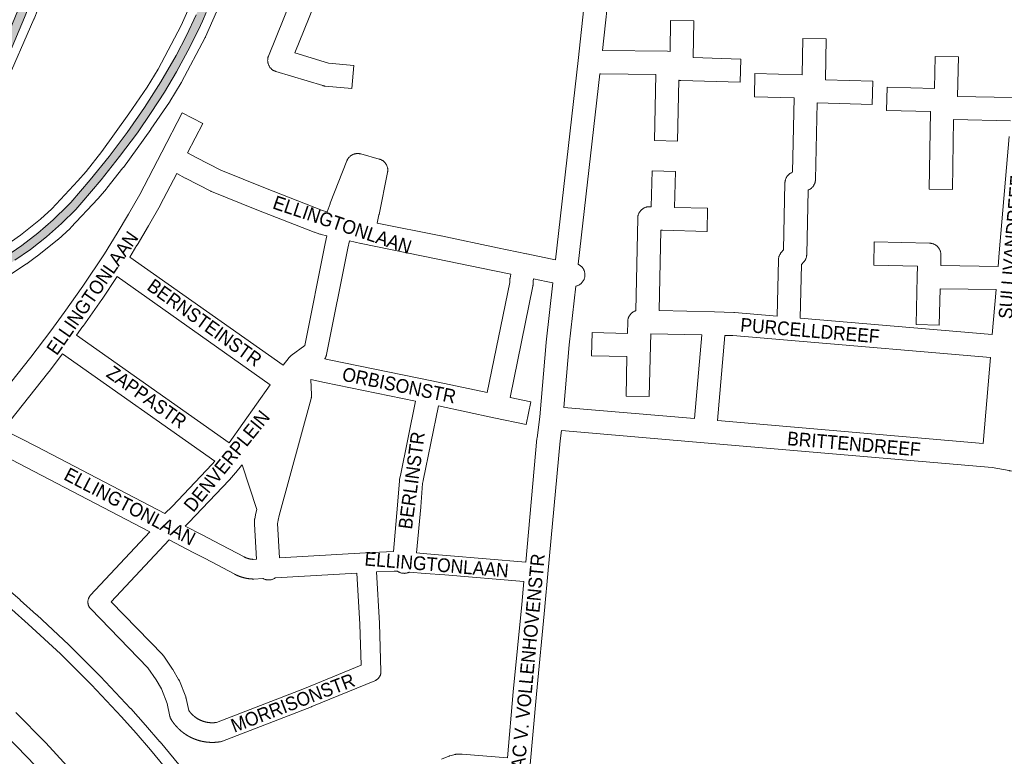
# Paper-space layout 'Layout1' of a CAD drawing. Header units: metres. Extents: x 123097 to 144122, y 392739 to 407589.
# Tile 387 of 510: x 134582 to 135134, y 398690 to 399103. Entities that reach past the tile are written whole.
import ezdxf
from ezdxf.enums import TextEntityAlignment as Align

# ---------------------------------------------------------------- set-up
doc = ezdxf.new("R2010")
doc.units = ezdxf.units.M
doc.header["$MEASUREMENT"] = 0
for name, color, linetype, lineweight in [('gs-anno-wegen algemeen tekst', 7, 'Continuous', 0), ('gs-knt-aanvullende hoofdweg', 7, 'Continuous', 0), ('gs-knt-fietspaden', 7, 'Continuous', 0), ('gs-knt-wegen algemeen', 7, 'Continuous', 0), ('ir-ARC-asfalt-hoofdwegen-te inspecteren', 5, 'Continuous', 0)]:
    doc.layers.add(name, color=color, linetype=linetype, lineweight=lineweight)
doc.styles.add('Style-Arial', font='arial.ttf')

psp = doc.layouts.get("Layout1")

# ---------------------------------------------------------------- hatches: boundary and pattern name
at = {"layer": 'ir-ARC-asfalt-hoofdwegen-te inspecteren', "linetype": 'Continuous', "lineweight": 13}
for points in [[(134494.904, 398911.218), (134498.591, 398918.351), (134502.093, 398925.577), (134506.545, 398935.521), (134510.648, 398945.615), (134514.396, 398955.845), (134516.506, 398961.921), (134517.444, 398964.561), (134518.336, 398966.979), (134519.232, 398969.326), (134520.154, 398971.663), (134521.361, 398974.614), (134522.61, 398977.548), (134529.055, 398991.298), (134536.203, 399004.696), (134539.505, 399010.679), (134541.55, 399014.329), (134550.464, 399030.883), (134558.97, 399047.65), (134567.063, 399064.62), (134576.147, 399084.452), (134584.581, 399104.57), (134589.773, 399117.565), (134593.005, 399126.007), (134596.298, 399134.088), (134598.657, 399139.868), (134604.536, 399154.036), (134605.004, 399154.935), (134605.666, 399155.656), (134606.604, 399155.935), (134583.303, 399158.069), (134586.16, 399156.849), (134588.693, 399155.051), (134590.095, 399153.629), (134591.289, 399152.028), (134591.517, 399151.625), (134592.971, 399148.619), (134593.713, 399145.364), (134593.705, 399142.026), (134592.948, 399138.774), (134591.778, 399135.989), (134591.397, 399135.081), (134582.953, 399113.389), (134575.918, 399096.145), (134568.478, 399079.071), (134560.638, 399062.178), (134552.556, 399045.596), (134544.127, 399029.188), (134535.355, 399012.96), (134531.959, 399006.855), (134525.471, 398994.748), (134519.597, 398982.331), (134514.352, 398969.636), (134510.833, 398960.081), (134506.075, 398947.778), (134500.931, 398936.12), (134495.182, 398924.749), (134488.844, 398913.695), (134488.436, 398913.961), (134485.36, 398908.85), (134483.58, 398905.91), (134483.1, 398905), (134482.331, 398903.884), (134487.17, 398900.557)], [(134494.904, 398911.218), (134487.17, 398900.557), (134492.01, 398897.23), (134492.85, 398898.357), (134494.28, 398900.717), (134496.69, 398904.04), (134504.432, 398913.354), (134512.737, 398922.169), (134521.573, 398930.453), (134530.906, 398938.172), (134538.043, 398943.342), (134545.373, 398948.235), (134545.926, 398948.588), (134555.159, 398954.163), (134556.769, 398955.073), (134559.626, 398956.655), (134570.293, 398962.677), (134579.27, 398968.385), (134587.974, 398974.502), (134596.899, 398981.459), (134605.389, 398988.941), (134613.413, 398996.92), (134616.832, 399000.771), (134627.585, 399013.486), (134637.962, 399026.51), (134647.952, 399039.833), (134655.639, 399051.189), (134663.098, 399062.695), (134669.84, 399074.096), (134676.176, 399085.727), (134682.098, 399097.575), (134684.359, 399102.393), (134686.551, 399107.241), (134689.464, 399114.094), (134692.045, 399121.079), (134694.288, 399128.18), (134696.347, 399135.453), (134697.172, 399137.687), (134698.453, 399139.694), (134700.131, 399141.384), (134702.13, 399142.678), (134704.446, 399143.54), (134706.896, 399143.87), (134711.321, 399143.953), (134693.933, 399146.034), (134689.952, 399130.96), (134689.699, 399130.001), (134685.598, 399117.911), (134680.874, 399106.05), (134675.54, 399094.45), (134669.61, 399083.144), (134661.037, 399068.431), (134651.913, 399054.053), (134642.25, 399040.032), (134632.035, 399026.661), (134621.453, 399013.579), (134610.512, 399000.795), (134608.979, 398999.115), (134600.774, 398991.13), (134592.12, 398983.635), (134583.045, 398976.653), (134573.582, 398970.21), (134563.761, 398964.325), (134555.717, 398959.896), (134548.553, 398955.822), (134541.519, 398951.525), (134534.245, 398946.755), (134527.132, 398941.748), (134519.276, 398935.584), (134511.8, 398928.966), (134504.728, 398921.917), (134499.634, 398916.543)]]:
    psp.add_hatch(color=5, dxfattribs=at).paths.add_polyline_path(points, flags=0)

# ---------------------------------------------------------------- linework, layer by layer
at = {"layer": 'gs-anno-wegen algemeen tekst', "color": 7, "linetype": 'Continuous', "flags": 128}
for points in [[(134781.966, 398793.61), (134783.719, 398764.934), (134783.727, 398764.757), (134784.502, 398737.919), (134784.503, 398737.653), (134784.491, 398737.386), (134784.467, 398737.121), (134784.429, 398736.857), (134784.379, 398736.595), (134784.317, 398736.336), (134784.242, 398736.08), (134784.154, 398735.828), (134784.055, 398735.581), (134783.943, 398735.339), (134783.821, 398735.102), (134783.686, 398734.872), (134783.541, 398734.648), (134783.385, 398734.432), (134783.219, 398734.223), (134783.043, 398734.023), (134782.858, 398733.832), (134782.663, 398733.65), (134782.46, 398733.477), (134782.249, 398733.314), (134782.03, 398733.162), (134781.804, 398733.02), (134781.572, 398732.89), (134781.333, 398732.771), (134781.089, 398732.664), (134745.691, 398718.111), (134745.583, 398718.068), (134695.636, 398698.756), (134695.383, 398698.665), (134695.125, 398698.586), (134694.864, 398698.521), (134694.6, 398698.468), (134694.475, 398698.446), (134694.35, 398698.425), (134694.226, 398698.405), (134694.101, 398698.385), (134693.976, 398698.366), (134693.851, 398698.347), (134693.725, 398698.329), (134693.603, 398698.312), (134693.478, 398698.295), (134693.352, 398698.279), (134693.227, 398698.263), (134693.101, 398698.248), (134692.975, 398698.233), (134692.85, 398698.219), (134692.724, 398698.206), (134692.601, 398698.194), (134692.475, 398698.181), (134692.349, 398698.17), (134692.223, 398698.159), (134692.097, 398698.148), (134691.971, 398698.138), (134691.845, 398698.129), (134691.719, 398698.12), (134691.595, 398698.113), (134691.469, 398698.105), (134691.342, 398698.098), (134691.216, 398698.092), (134691.09, 398698.086), (134690.963, 398698.081), (134690.837, 398698.076), (134690.711, 398698.072), (134690.587, 398698.069), (134690.46, 398698.066), (134690.334, 398698.064), (134690.208, 398698.062), (134690.081, 398698.061), (134689.955, 398698.061), (134689.828, 398698.061), (134689.702, 398698.062), (134689.578, 398698.063), (134689.451, 398698.065), (134689.325, 398698.067), (134689.199, 398698.07), (134689.072, 398698.074), (134688.946, 398698.078), (134688.819, 398698.083), (134688.693, 398698.088), (134688.569, 398698.094), (134688.443, 398698.101), (134688.317, 398698.108), (134688.19, 398698.116), (134688.064, 398698.124), (134687.938, 398698.133), (134687.812, 398698.143), (134687.686, 398698.153), (134687.563, 398698.163), (134687.437, 398698.174), (134687.311, 398698.186), (134687.185, 398698.199), (134687.059, 398698.212), (134686.933, 398698.225), (134686.808, 398698.24), (134686.682, 398698.254), (134686.559, 398698.269), (134686.434, 398698.285), (134686.308, 398698.302), (134686.183, 398698.319), (134686.058, 398698.337), (134685.933, 398698.355), (134685.808, 398698.374), (134685.683, 398698.393), (134685.56, 398698.413), (134685.436, 398698.434), (134685.311, 398698.455), (134685.186, 398698.476), (134685.062, 398698.499), (134684.937, 398698.522), (134684.813, 398698.545), (134684.689, 398698.569), (134684.568, 398698.593), (134684.444, 398698.619), (134684.32, 398698.645), (134684.196, 398698.671), (134684.073, 398698.698), (134683.949, 398698.725), (134683.826, 398698.754), (134683.703, 398698.782), (134683.582, 398698.811), (134683.459, 398698.841), (134683.337, 398698.871), (134683.214, 398698.902), (134683.091, 398698.934), (134682.969, 398698.966), (134682.847, 398698.998), (134682.725, 398699.032), (134682.606, 398699.065), (134682.484, 398699.099), (134682.362, 398699.134), (134682.241, 398699.17), (134682.12, 398699.206), (134681.999, 398699.242), (134681.878, 398699.279), (134681.757, 398699.317), (134681.639, 398699.355), (134681.519, 398699.394), (134681.399, 398699.433), (134681.279, 398699.473), (134681.159, 398699.514), (134681.039, 398699.555), (134680.92, 398699.596), (134680.801, 398699.639), (134680.684, 398699.68), (134680.565, 398699.724), (134680.447, 398699.768), (134680.328, 398699.812), (134680.21, 398699.857), (134680.092, 398699.903), (134679.974, 398699.949), (134679.857, 398699.995), (134679.742, 398700.042), (134679.625, 398700.089), (134679.508, 398700.137), (134679.391, 398700.186), (134679.275, 398700.236), (134679.159, 398700.286), (134679.042, 398700.336), (134678.927, 398700.387), (134678.814, 398700.437), (134678.698, 398700.489), (134678.583, 398700.542), (134678.469, 398700.595), (134678.354, 398700.649), (134678.24, 398700.703), (134678.126, 398700.758), (134678.012, 398700.813), (134677.901, 398700.867), (134677.788, 398700.924), (134677.675, 398700.98), (134677.562, 398701.038), (134677.45, 398701.096), (134677.337, 398701.154), (134677.225, 398701.213), (134677.114, 398701.272), (134677.005, 398701.331), (134676.894, 398701.392), (134676.783, 398701.453), (134676.672, 398701.514), (134676.562, 398701.576), (134676.452, 398701.639), (134676.342, 398701.702), (134676.233, 398701.765), (134676.126, 398701.828), (134676.018, 398701.892), (134675.909, 398701.957), (134675.801, 398702.023), (134675.693, 398702.089), (134675.586, 398702.156), (134675.478, 398702.223), (134675.372, 398702.29), (134675.267, 398702.357), (134675.161, 398702.425), (134675.055, 398702.494), (134674.949, 398702.564), (134674.844, 398702.634), (134674.739, 398702.705), (134674.634, 398702.776), (134674.53, 398702.847), (134674.428, 398702.917), (134674.325, 398702.99), (134674.221, 398703.063), (134674.118, 398703.136), (134674.016, 398703.21), (134673.913, 398703.285), (134673.811, 398703.359), (134673.71, 398703.435), (134673.611, 398703.509), (134673.51, 398703.585), (134673.409, 398703.662), (134673.309, 398703.739), (134673.209, 398703.817), (134673.11, 398703.895), (134673.011, 398703.973), (134672.912, 398704.053), (134672.816, 398704.13), (134672.718, 398704.21), (134672.62, 398704.291), (134672.523, 398704.372), (134672.426, 398704.453), (134672.33, 398704.535), (134672.233, 398704.617), (134672.138, 398704.7), (134672.044, 398704.781), (134671.949, 398704.865), (134671.855, 398704.948), (134671.761, 398705.033), (134671.667, 398705.118), (134671.574, 398705.203), (134671.481, 398705.289), (134671.388, 398705.375), (134671.298, 398705.46), (134671.206, 398705.547), (134671.115, 398705.634), (134671.024, 398705.722), (134670.933, 398705.81), (134670.843, 398705.899), (134670.753, 398705.988), (134670.664, 398706.078), (134670.577, 398706.166), (134670.488, 398706.256), (134670.403, 398706.345), (134670.4, 398706.347), (134670.398, 398706.35), (134670.313, 398706.438), (134670.226, 398706.53), (134670.139, 398706.622), (134670.052, 398706.714), (134669.966, 398706.807), (134669.883, 398706.898), (134669.798, 398706.992), (134669.713, 398707.086), (134669.629, 398707.18), (134669.545, 398707.275), (134669.462, 398707.37), (134669.379, 398707.466), (134669.297, 398707.562), (134669.216, 398707.656), (134669.135, 398707.753), (134669.054, 398707.85), (134668.973, 398707.947), (134668.893, 398708.045), (134668.813, 398708.143), (134668.734, 398708.242), (134668.655, 398708.341), (134668.579, 398708.438), (134668.501, 398708.538), (134668.423, 398708.638), (134668.347, 398708.738), (134668.27, 398708.839), (134668.194, 398708.94), (134668.119, 398709.041), (134668.044, 398709.143), (134667.971, 398709.243), (134667.896, 398709.346), (134667.823, 398709.448), (134667.75, 398709.552), (134667.677, 398709.655), (134667.605, 398709.759), (134667.533, 398709.863), (134667.462, 398709.968), (134667.393, 398710.07), (134667.322, 398710.175), (134667.253, 398710.281), (134667.183, 398710.387), (134667.115, 398710.493), (134667.046, 398710.599), (134666.979, 398710.706), (134666.911, 398710.813), (134666.846, 398710.919), (134666.71, 398711.151), (134666.585, 398711.39), (134666.473, 398711.635), (134666.372, 398711.884), (134666.284, 398712.139), (134666.208, 398712.398), (134666.145, 398712.659), (134664.578, 398719.951), (134661.374, 398728.115), (134658.362, 398733.088), (134653.84, 398739.872), (134621.728, 398772.933), (134621.55, 398773.125), (134621.381, 398773.326), (134621.222, 398773.534), (134621.073, 398773.75), (134620.934, 398773.972), (134620.807, 398774.201), (134620.69, 398774.435), (134620.585, 398774.675), (134620.491, 398774.92), (134620.408, 398775.169), (134620.338, 398775.421), (134620.28, 398775.677), (134620.234, 398775.935), (134620.2, 398776.194), (134620.179, 398776.456), (134620.17, 398776.718), (134620.174, 398776.979), (134620.19, 398777.241), (134620.218, 398777.502), (134620.259, 398777.76), (134620.312, 398778.017), (134620.378, 398778.271), (134620.455, 398778.521), (134620.544, 398778.767), (134620.645, 398779.009), (134620.757, 398779.246), (134620.88, 398779.478), (134621.014, 398779.703), (134621.159, 398779.921), (134621.313, 398780.133), (134621.478, 398780.336), (134621.652, 398780.532), (134654.873, 398816.115)], [(134674.757, 398819.291), (134684.191, 398814.368)], [(134665.715, 398811.58), (134633.288, 398776.847), (134662.097, 398747.188), (134662.269, 398747.003), (134662.432, 398746.811), (134662.585, 398746.611), (134662.73, 398746.405), (134667.598, 398739.101), (134667.726, 398738.9), (134671.044, 398733.421), (134671.161, 398733.218), (134671.27, 398733.01), (134671.37, 398732.797), (134671.46, 398732.58), (134675, 398723.56), (134675.078, 398723.35), (134675.146, 398723.137), (134675.207, 398722.922), (134675.258, 398722.705), (134676.704, 398715.976), (134676.783, 398715.864), (134676.864, 398715.751), (134676.946, 398715.638), (134677.028, 398715.527), (134677.112, 398715.416), (134677.197, 398715.306), (134677.283, 398715.196), (134677.369, 398715.088), (134677.457, 398714.98), (134677.546, 398714.873), (134677.636, 398714.766), (134677.725, 398714.661), (134677.817, 398714.556), (134677.91, 398714.452), (134678.003, 398714.349), (134678.096, 398714.247), (134678.191, 398714.145), (134678.287, 398714.044), (134678.384, 398713.944), (134678.481, 398713.846), (134678.579, 398713.747), (134678.679, 398713.649), (134678.779, 398713.553), (134678.879, 398713.458), (134678.981, 398713.363), (134679.084, 398713.268), (134679.187, 398713.175), (134679.29, 398713.084), (134679.396, 398712.992), (134679.501, 398712.902), (134679.608, 398712.812), (134679.715, 398712.724), (134679.823, 398712.636), (134679.932, 398712.549), (134680.042, 398712.463), (134680.151, 398712.379), (134680.262, 398712.295), (134680.374, 398712.212), (134680.487, 398712.13), (134680.599, 398712.05), (134680.713, 398711.97), (134680.827, 398711.891), (134680.943, 398711.813), (134681.058, 398711.736), (134681.174, 398711.66), (134681.292, 398711.585), (134681.41, 398711.511), (134681.527, 398711.439), (134681.646, 398711.366), (134681.766, 398711.295), (134681.887, 398711.225), (134682.007, 398711.157), (134682.128, 398711.089), (134682.251, 398711.022), (134682.373, 398710.957), (134682.496, 398710.893), (134682.62, 398710.829), (134682.744, 398710.766), (134682.869, 398710.705), (134682.993, 398710.645), (134683.12, 398710.586), (134683.246, 398710.527), (134683.373, 398710.47), (134683.499, 398710.415), (134683.628, 398710.36), (134683.756, 398710.306), (134683.885, 398710.253), (134684.013, 398710.202), (134684.143, 398710.151), (134684.273, 398710.102), (134684.404, 398710.054), (134684.534, 398710.007), (134684.665, 398709.961), (134684.797, 398709.916), (134684.93, 398709.873), (134685.061, 398709.83), (134685.194, 398709.789), (134685.327, 398709.749), (134685.461, 398709.709), (134685.594, 398709.672), (134685.728, 398709.635), (134685.863, 398709.599), (134685.998, 398709.565), (134686.132, 398709.532), (134686.268, 398709.5), (134686.403, 398709.469), (134686.54, 398709.439), (134686.675, 398709.411), (134686.811, 398709.383), (134686.948, 398709.357), (134687.085, 398709.332), (134687.221, 398709.308), (134687.358, 398709.285), (134687.496, 398709.264), (134687.634, 398709.243), (134687.771, 398709.224), (134687.909, 398709.206), (134688.047, 398709.19), (134688.186, 398709.174), (134688.323, 398709.16), (134688.462, 398709.147), (134688.6, 398709.135), (134688.739, 398709.124), (134688.877, 398709.114), (134689.016, 398709.106), (134689.155, 398709.099), (134689.294, 398709.093), (134689.432, 398709.088), (134689.572, 398709.084), (134689.711, 398709.082), (134689.85, 398709.081), (134689.988, 398709.081), (134690.128, 398709.082), (134690.267, 398709.084), (134690.406, 398709.088), (134690.544, 398709.093), (134690.683, 398709.099), (134690.822, 398709.106), (134690.962, 398709.114), (134691.099, 398709.124), (134691.238, 398709.135), (134691.377, 398709.147), (134691.516, 398709.16), (134691.653, 398709.174), (134691.791, 398709.19), (134691.93, 398709.207), (134692.068, 398709.225), (134692.203, 398709.244), (134741.555, 398728.325), (134773.376, 398741.408), (134772.714, 398764.35), (134770.963, 398792.987)], [(134718.339, 398789.945), (134713.214, 398789.673), (134712.999, 398789.666), (134712.783, 398789.667), (134712.618, 398789.672), (134712.453, 398789.677), (134712.288, 398789.685), (134712.123, 398789.693), (134711.958, 398789.702), (134711.794, 398789.713), (134711.628, 398789.725), (134711.464, 398789.738), (134711.299, 398789.752), (134711.135, 398789.767), (134710.97, 398789.784), (134710.807, 398789.801), (134710.642, 398789.82), (134710.479, 398789.84), (134710.314, 398789.861), (134710.151, 398789.883), (134709.987, 398789.907), (134709.824, 398789.932), (134709.661, 398789.957), (134709.498, 398789.984), (134709.335, 398790.013), (134709.173, 398790.042), (134709.01, 398790.072), (134708.849, 398790.104), (134708.686, 398790.137), (134708.525, 398790.17), (134708.363, 398790.206), (134708.203, 398790.242), (134708.041, 398790.279), (134707.881, 398790.317), (134707.72, 398790.357), (134707.561, 398790.398), (134707.401, 398790.44), (134707.242, 398790.483), (134707.082, 398790.527), (134706.924, 398790.572), (134706.765, 398790.619), (134706.607, 398790.666), (134706.449, 398790.715), (134706.292, 398790.765), (134706.134, 398790.816), (134705.978, 398790.868), (134705.821, 398790.921), (134705.666, 398790.975), (134705.51, 398791.031), (134705.355, 398791.087), (134705.2, 398791.145), (134705.046, 398791.204), (134704.891, 398791.263), (134704.738, 398791.324), (134704.585, 398791.386), (134704.432, 398791.449), (134704.28, 398791.514), (134704.129, 398791.579), (134703.977, 398791.645), (134703.826, 398791.712), (134703.676, 398791.781), (134703.526, 398791.85), (134703.377, 398791.921), (134703.228, 398791.993), (134703.08, 398792.066), (134702.932, 398792.139), (134702.785, 398792.214), (134702.638, 398792.29), (134702.612, 398792.304), (134685.885, 398801.147), (134679.173, 398804.557), (134679.12, 398804.584), (134665.715, 398811.58)], [(134684.191, 398814.368), (134690.917, 398810.951), (134690.996, 398810.91), (134707.748, 398802.054), (134707.822, 398802.016), (134707.896, 398801.978), (134707.971, 398801.941), (134708.046, 398801.904), (134708.121, 398801.868), (134708.196, 398801.832), (134708.272, 398801.797), (134708.348, 398801.762), (134708.424, 398801.728), (134708.5, 398801.694), (134708.577, 398801.661), (134708.654, 398801.629), (134708.731, 398801.597), (134708.808, 398801.565), (134708.886, 398801.534), (134708.963, 398801.504), (134709.041, 398801.474), (134709.119, 398801.445), (134709.198, 398801.416), (134709.276, 398801.387), (134709.355, 398801.36), (134709.433, 398801.332), (134709.513, 398801.306), (134709.592, 398801.28), (134709.671, 398801.254), (134709.751, 398801.229), (134709.831, 398801.204), (134709.91, 398801.18), (134709.991, 398801.157), (134710.071, 398801.134), (134710.151, 398801.112), (134710.232, 398801.09), (134710.313, 398801.069), (134710.393, 398801.048), (134710.474, 398801.028), (134710.555, 398801.009), (134710.637, 398800.99), (134710.718, 398800.971), (134710.8, 398800.953), (134710.881, 398800.936), (134710.963, 398800.919), (134711.044, 398800.903), (134711.127, 398800.887), (134711.208, 398800.872), (134711.291, 398800.858), (134711.373, 398800.844), (134711.455, 398800.83), (134711.538, 398800.818), (134711.62, 398800.805), (134711.703, 398800.794), (134711.786, 398800.783), (134711.868, 398800.772), (134711.951, 398800.762), (134712.034, 398800.753), (134712.117, 398800.744), (134712.2, 398800.735), (134712.283, 398800.728), (134712.366, 398800.721), (134712.449, 398800.714), (134712.532, 398800.708), (134712.616, 398800.703), (134712.699, 398800.698), (134712.779, 398800.693), (134712.783, 398800.693), (134712.786, 398800.693), (134712.865, 398800.69), (134714.687, 398800.786)], [(134727.687, 398801.51), (134775.808, 398804.308), (134775.825, 398804.309), (134791.482, 398805.171), (134791.505, 398805.171)], [(134804.496, 398804.268), (134810.198, 398803.756), (134821.173, 398802.915), (134821.212, 398802.912), (134865.636, 398799.191)], [(134770.963, 398792.987), (134725.286, 398790.331)], [(134793.72, 398794.088), (134791.84, 398794.154), (134781.966, 398793.61)], [(134864.635, 398788.216), (134820.312, 398791.929), (134809.32, 398792.771), (134809.249, 398792.777), (134800.478, 398793.564)]]:
    psp.add_lwpolyline(points, dxfattribs=at)
at = {"layer": 'gs-knt-aanvullende hoofdweg', "color": 7, "linetype": 'Continuous', "flags": 128}
for points in [[(134608.56, 399150.966), (134589.984, 399103.825), (134589.876, 399103.565), (134573.507, 399066.189)], [(134577.392, 398978.848), (134582.43, 398982.528), (134593.577, 398991.38), (134599.874, 398997.14), (134614.593, 399012.899), (134619.147, 399018.186), (134627.966, 399029.326), (134643.165, 399050.41), (134653.435, 399065.431), (134659.553, 399075.515), (134672.509, 399100.019), (134678.462, 399113.486), (134684.02, 399128.565), (134687.58, 399140.79), (134687.799, 399141.662)], [(134692.296, 399107.629), (134686.14, 399093.705), (134686.029, 399093.467), (134685.91, 399093.232), (134672.728, 399068.299), (134672.622, 399068.105), (134672.51, 399067.914), (134666.171, 399057.465), (134666.062, 399057.292), (134665.95, 399057.122), (134655.512, 399041.855), (134655.404, 399041.702), (134640.051, 399020.405), (134639.847, 399020.136), (134630.827, 399008.742), (134630.629, 399008.502), (134625.874, 399002.981), (134625.673, 399002.757), (134610.649, 398986.672), (134610.444, 398986.46), (134610.23, 398986.256), (134603.52, 398980.12), (134603.324, 398979.947), (134603.123, 398979.781), (134591.652, 398970.672), (134591.412, 398970.489), (134586.087, 398966.599), (134585.92, 398966.48), (134585.751, 398966.367), (134576.337, 398960.247)]]:
    psp.add_lwpolyline(points, dxfattribs=at)
at = {"layer": 'gs-knt-fietspaden', "color": 7, "linetype": 'Continuous', "flags": 128}
for points in [[(134860.696, 398418.626), (134700.874, 398634.651), (134700.61, 398635.008), (134700.361, 398635.344), (134700.319, 398635.402), (134693.198, 398645.451), (134678.471, 398665.196), (134670.897, 398674.853), (134655.229, 398693.861), (134647.185, 398703.15), (134638.992, 398712.308), (134622.138, 398730.252), (134604.721, 398747.63), (134586.742, 398764.445), (134577.566, 398772.619), (134568.259, 398780.643), (134549.229, 398796.26), (134529.715, 398811.244), (134509.727, 398825.59), (134489.273, 398839.288), (134478.045, 398846.409), (134464.566, 398854.541)], [(134572.81, 398785.988), (134582.171, 398777.917), (134582.214, 398777.88), (134591.443, 398769.659), (134591.506, 398769.602), (134609.558, 398752.719), (134609.639, 398752.64), (134627.136, 398735.181), (134627.215, 398735.099), (134644.138, 398717.083), (134644.195, 398717.02), (134652.436, 398707.809), (134652.474, 398707.767), (134660.564, 398698.424), (134660.618, 398698.359), (134676.341, 398679.286)]]:
    psp.add_lwpolyline(points, dxfattribs=at)
at = {"layer": 'gs-knt-wegen algemeen', "color": 7, "linetype": 'Continuous', "flags": 128}
for points in [[(134882.32, 398968.699), (134894.973, 399080.305), (134900.143, 399127.451), (134900.179, 399127.725), (134900.809, 399131.844)], [(134913.718, 399130.128), (134913.07, 399125.894), (134908.696, 399086.003)], [(134694.709, 399018.816), (134719.668, 399008.747), (134751.708, 398996.384), (134754.226, 398995.476), (134754.3, 398995.459), (134755.923, 399000.115), (134756.013, 399000.357), (134765.367, 399024.113), (134765.49, 399024.406), (134765.628, 399024.692), (134765.779, 399024.971), (134765.944, 399025.242), (134766.122, 399025.505), (134766.312, 399025.759), (134766.514, 399026.003), (134766.729, 399026.237), (134766.954, 399026.461), (134767.19, 399026.673), (134767.436, 399026.874), (134767.692, 399027.062), (134767.956, 399027.237), (134768.229, 399027.4), (134768.509, 399027.549), (134768.796, 399027.684), (134769.09, 399027.805), (134769.389, 399027.912), (134769.693, 399028.004), (134770, 399028.08), (134770.312, 399028.142), (134770.626, 399028.189), (134770.942, 399028.22), (134771.259, 399028.236), (134771.576, 399028.236), (134771.893, 399028.221), (134772.209, 399028.191), (134772.523, 399028.145), (134772.835, 399028.083), (134773.143, 399028.007), (134783.519, 399025.167), (134783.821, 399025.076), (134784.119, 399024.971), (134784.411, 399024.852), (134784.697, 399024.718), (134784.976, 399024.571), (134785.248, 399024.41), (134785.511, 399024.236), (134785.766, 399024.05), (134786.012, 399023.852), (134786.248, 399023.642), (134786.473, 399023.421), (134786.687, 399023.189), (134786.89, 399022.947), (134787.081, 399022.695), (134787.259, 399022.435), (134787.424, 399022.166), (134787.577, 399021.89), (134787.715, 399021.606), (134787.84, 399021.316), (134787.951, 399021.021), (134788.047, 399020.72), (134788.128, 399020.415), (134788.195, 399020.106), (134788.246, 399019.795), (134788.283, 399019.481), (134788.304, 399019.166), (134788.31, 399018.851), (134788.3, 399018.535), (134788.276, 399018.22), (134788.236, 399017.907), (134788.181, 399017.597), (134783.398, 398993.966), (134783.383, 398993.895), (134782.377, 398989.198), (134818.119, 398982.022), (134818.179, 398982.009), (134849.781, 398975.356), (134866.161, 398972.012), (134866.192, 398972.006), (134879.624, 398969.196), (134882.32, 398968.699)], [(134754.136, 398982.138), (134750.929, 398982.874), (134750.676, 398982.938), (134750.425, 398983.011), (134750.177, 398983.095), (134747.222, 398984.161), (134747.088, 398984.211), (134714.935, 398996.617), (134714.842, 398996.654), (134689.554, 399006.856), (134689.277, 399006.975), (134689.006, 399007.107), (134674.866, 399014.4), (134674.699, 399014.489), (134670.032, 399017.071), (134660.718, 398999.212), (134660.605, 398999.005), (134654.185, 398987.712), (134654.123, 398987.606), (134647.758, 398976.889), (134647.698, 398976.789), (134643.633, 398970.217)], [(134729.595, 398909.496), (134733.009, 398913.802), (134733.183, 398914.012), (134733.324, 398914.169), (134733.396, 398914.247), (134733.547, 398914.399), (134733.621, 398914.471), (134733.78, 398914.617), (134733.856, 398914.684), (134734.024, 398914.824), (134734.222, 398914.979), (134741.734, 398920.574), (134753.21, 398977.803), (134753.227, 398977.883), (134754.136, 398982.138)], [(134766.827, 398979.225), (134765.968, 398975.203), (134754.009, 398915.565), (134753.939, 398915.255), (134753.854, 398914.948), (134753.754, 398914.647), (134753.639, 398914.35), (134753.51, 398914.059), (134753.367, 398913.775), (134753.21, 398913.499), (134753.04, 398913.23), (134752.996, 398913.168)], [(134857.272, 398960.539), (134847.157, 398962.604), (134847.118, 398962.612), (134815.527, 398969.262), (134773.35, 398977.73), (134773.268, 398977.747), (134773.175, 398977.768), (134766.827, 398979.225)], [(134643.633, 398970.217), (134729.595, 398909.496)], [(134636.597, 398959.246), (134628.146, 398946.496), (134628.02, 398946.312), (134617.428, 398931.465), (134617.38, 398931.4), (134613.766, 398926.463)], [(134722.405, 398898.634), (134636.597, 398959.246)], [(134752.996, 398913.168), (134755.496, 398912.621), (134812.92, 398900.79), (134812.929, 398900.788), (134812.954, 398900.783), (134844.108, 398894.19), (134856.768, 398955.901), (134856.763, 398957.21), (134856.769, 398957.52), (134856.79, 398957.83), (134856.826, 398958.138), (134856.876, 398958.444), (134857.272, 398960.539)], [(134865.636, 398799.191), (134871.957, 398868.513), (134871.985, 398868.769), (134873.551, 398880.691), (134877.05, 398922.194), (134877.068, 398922.38), (134880.85, 398955.731)], [(134870.023, 398957.903), (134869.786, 398956.64), (134869.791, 398955.279), (134869.787, 398955.011), (134869.771, 398954.742), (134869.744, 398954.475), (134869.707, 398954.209), (134869.658, 398953.945)], [(134880.85, 398955.731), (134877.188, 398956.406), (134877.035, 398956.436), (134870.023, 398957.903)], [(134613.766, 398926.463), (134699.331, 398865.986)], [(135126.16, 398913.789), (135012.376, 398923.514), (134981.81, 398926.127), (134977.364, 398926.232), (134973.244, 398878.506)], [(134605.987, 398916.017), (134598.429, 398906.045), (134598.336, 398905.925), (134572.617, 398873.591), (134591.396, 398863.982), (134591.446, 398863.956), (134663.372, 398826.364)], [(134691.324, 398855.702), (134605.987, 398916.017)], [(135122.094, 398865.703), (135125.614, 398907.328), (135126.16, 398913.789)], [(134699.331, 398865.986), (134722.405, 398898.634)], [(134745.088, 398901.569), (134745.569, 398892.95), (134745.579, 398892.651), (134745.575, 398892.352), (134745.557, 398892.053), (134745.526, 398891.756), (134745.481, 398891.46), (134745.422, 398891.167), (134745.35, 398890.877)], [(134803.927, 398889.349), (134752.83, 398899.877), (134752.754, 398899.893), (134745.088, 398901.569)], [(134745.35, 398890.877), (134727.472, 398825.226), (134726.822, 398822.755), (134726.596, 398821.547), (134726.567, 398820.859), (134727.687, 398801.51)], [(134791.505, 398805.171), (134793.781, 398831.073), (134794.788, 398844.681), (134794.812, 398844.944), (134794.848, 398845.205), (134794.894, 398845.464), (134794.95, 398845.722), (134795.428, 398847.711), (134803.927, 398889.349)], [(134816.672, 398886.688), (134808.162, 398844.997), (134808.114, 398844.778), (134807.733, 398843.194), (134806.762, 398830.068), (134806.755, 398829.978), (134804.496, 398804.268)], [(134887.058, 398885.922), (134960.272, 398879.622)], [(134973.244, 398878.506), (135122.094, 398865.703)], [(134885.669, 398872.973), (134884.911, 398867.202), (134878.106, 398792.569), (134876.431, 398774.197), (134876.427, 398774.156), (134871.65, 398725.159), (134867.997, 398683.655), (134867.725, 398680.567), (134865.461, 398654.844)], [(135228.546, 398842.751), (135137.4, 398850.337), (135137.184, 398850.359), (135136.97, 398850.388), (135136.756, 398850.424), (135127.158, 398852.199), (134965.64, 398866.092), (134885.669, 398872.973)], [(134654.873, 398816.115), (134585.441, 398852.404), (134565.524, 398862.595)], [(134663.372, 398826.364), (134667.395, 398830.304), (134689.858, 398854.062), (134691.324, 398855.702)], [(134714.687, 398800.786), (134713.55, 398820.434), (134713.541, 398820.652), (134713.539, 398820.87), (134713.545, 398821.087), (134713.608, 398822.565), (134713.628, 398822.872), (134713.663, 398823.178), (134713.713, 398823.482), (134714.067, 398825.378), (134714.114, 398825.608), (134714.17, 398825.837), (134714.887, 398828.564), (134714.901, 398828.617), (134706.618, 398853.739), (134706.478, 398853.549), (134706.319, 398853.35), (134703.175, 398849.44), (134703.049, 398849.285), (134702.917, 398849.133), (134699.502, 398845.315), (134699.38, 398845.182), (134676.769, 398821.268), (134676.594, 398821.09), (134674.757, 398819.291)], [(134797.918, 398792.868), (134797.598, 398792.856), (134797.279, 398792.861), (134796.96, 398792.881), (134796.643, 398792.917), (134796.327, 398792.968), (134796.015, 398793.035), (134795.706, 398793.117), (134795.401, 398793.214), (134795.102, 398793.326), (134794.809, 398793.452), (134794.522, 398793.593), (134794.242, 398793.747), (134793.97, 398793.915), (134793.72, 398794.088)], [(134800.478, 398793.564), (134800.375, 398793.511), (134800.084, 398793.378), (134799.788, 398793.26), (134799.485, 398793.157), (134799.178, 398793.068), (134798.867, 398792.995), (134798.553, 398792.937), (134798.236, 398792.894), (134797.918, 398792.868)], [(134635.173, 398633.625), (134633.691, 398635.85), (134602.905, 398671.74), (134587.052, 398688.926), (134570.62, 398705.569), (134553.613, 398721.664), (134544.955, 398729.452), (134529.418, 398742.784), (134519.919, 398750.469), (134510.284, 398758.007), (134490.571, 398772.675), (134480.602, 398779.724), (134465.913, 398789.599)], [(134725.286, 398790.331), (134725.255, 398790.309), (134724.993, 398790.134), (134724.723, 398789.972), (134724.446, 398789.823), (134724.162, 398789.688), (134723.872, 398789.566), (134723.576, 398789.459), (134723.276, 398789.366), (134722.971, 398789.288), (134722.663, 398789.225), (134722.352, 398789.176), (134722.039, 398789.143), (134721.725, 398789.125), (134721.41, 398789.122), (134721.096, 398789.134), (134720.782, 398789.161), (134720.471, 398789.204), (134720.162, 398789.261), (134719.855, 398789.334), (134719.553, 398789.421), (134719.255, 398789.522), (134718.963, 398789.638), (134718.676, 398789.768), (134718.396, 398789.912), (134718.339, 398789.945)], [(134855.437, 398689.459), (134858.683, 398726.331), (134858.689, 398726.392), (134863.467, 398775.399), (134864.635, 398788.216)], [(134579.807, 398714.795), (134596.395, 398697.995), (134596.547, 398697.835), (134612.555, 398680.482)], [(134818.409, 398688.734), (134822.564, 398690.355), (134822.764, 398690.43), (134822.966, 398690.497), (134823.17, 398690.558), (134825.377, 398691.178), (134825.666, 398691.252), (134825.957, 398691.313), (134826.251, 398691.36), (134826.546, 398691.394), (134826.843, 398691.414), (134829.135, 398691.518), (134829.407, 398691.525), (134829.679, 398691.52), (134829.95, 398691.504), (134855.437, 398689.459)]]:
    psp.add_lwpolyline(points, dxfattribs=at)
for points in [[(134749.476, 399117.551), (134736.176, 399084.637), (134754.997, 399078.955), (134769.328, 399077.682, -0.3840008), (134769.337, 399077.672), (134768.187, 399064.722, -0.3839986), (134768.176, 399064.714), (134753.179, 399066.046), (134752.914, 399066.074), (134752.651, 399066.114), (134752.389, 399066.165), (134752.13, 399066.226), (134751.874, 399066.298), (134725.588, 399074.233), (134725.285, 399074.332), (134724.988, 399074.446), (134724.697, 399074.574), (134724.413, 399074.717), (134724.136, 399074.873), (134723.867, 399075.043), (134723.606, 399075.225), (134723.355, 399075.42), (134723.113, 399075.627), (134722.882, 399075.846), (134722.662, 399076.075), (134722.453, 399076.315), (134722.256, 399076.565), (134722.072, 399076.825), (134721.901, 399077.093), (134721.743, 399077.369), (134721.598, 399077.652), (134721.468, 399077.942), (134721.352, 399078.238), (134721.25, 399078.54), (134721.164, 399078.846), (134721.092, 399079.156), (134721.036, 399079.469), (134720.995, 399079.785), (134720.969, 399080.102), (134720.959, 399080.42), (134720.965, 399080.738), (134720.986, 399081.055), (134721.022, 399081.371), (134721.074, 399081.685), (134721.142, 399081.996), (134721.224, 399082.303), (134721.321, 399082.606), (134721.433, 399082.904), (134739.075, 399126.563)], [(134908.696, 399086.003), (134945.224, 399085.544), (134945.228, 399085.544), (134945.233, 399085.544), (134946.569, 399085.528), (134946.892, 399102.79, -0.3859745), (134946.902, 399102.799), (134959.901, 399102.555, -0.3859746), (134959.91, 399102.545), (134959.525, 399082), (134986.174, 399081.232, -0.385589), (134986.183, 399081.222), (134985.809, 399068.227, -0.3855906), (134985.799, 399068.218), (134952.709, 399069.171), (134952.455, 399069.183), (134952.389, 399069.188), (134952.137, 399069.212), (134952.125, 399069.214), (134952.072, 399069.22), (134951.821, 399069.257), (134951.808, 399069.259), (134951.756, 399069.269), (134951.631, 399069.294), (134951.476, 399069.325), (134950.839, 399035.26, -0.3859734), (134950.829, 399035.251), (134937.83, 399035.495, -0.3859751), (134937.821, 399035.505), (134938.516, 399072.608), (134907.575, 399072.996), (134907.248, 399073), (134895.13, 398966.116), (134895.31, 398966.03), (134895.587, 398965.88), (134895.856, 398965.717), (134896.117, 398965.541), (134896.369, 398965.353), (134896.611, 398965.152), (134896.844, 398964.941), (134897.066, 398964.718), (134897.278, 398964.485), (134897.477, 398964.242), (134897.665, 398963.989), (134897.841, 398963.728), (134898.003, 398963.459), (134898.152, 398963.182), (134898.288, 398962.898), (134898.41, 398962.608), (134898.518, 398962.312), (134898.611, 398962.012), (134898.69, 398961.707), (134898.754, 398961.399), (134898.802, 398961.089), (134898.836, 398960.776), (134898.855, 398960.462), (134898.858, 398960.147), (134898.847, 398959.833), (134898.82, 398959.519), (134898.778, 398959.207), (134898.721, 398958.898), (134898.649, 398958.592), (134898.562, 398958.289), (134898.461, 398957.991), (134898.346, 398957.699), (134898.216, 398957.412), (134898.073, 398957.132), (134897.917, 398956.859), (134897.747, 398956.594), (134897.565, 398956.337), (134897.371, 398956.09), (134897.165, 398955.852), (134896.948, 398955.624), (134896.72, 398955.407), (134896.482, 398955.202), (134896.234, 398955.008), (134895.977, 398954.827), (134895.711, 398954.658), (134895.438, 398954.502), (134895.158, 398954.359), (134894.871, 398954.23), (134894.578, 398954.115), (134894.28, 398954.015), (134893.977, 398953.929), (134893.742, 398953.874), (134890.016, 398921.007), (134887.058, 398885.922)], [(134960.272, 398879.622), (134964.322, 398926.543), (134935.713, 398927.225), (134935.561, 398920.566), (134934.908, 398891.946, -0.3858144), (134934.898, 398891.937), (134921.901, 398892.233, -0.3858127), (134921.892, 398892.243), (134922.396, 398914.354), (134902.613, 398914.806, -0.3858135), (134902.604, 398914.816), (134902.9, 398927.813, -0.3858136), (134902.91, 398927.822), (134922.693, 398927.371), (134922.845, 398934.036), (134922.859, 398934.346), (134922.888, 398934.655), (134922.932, 398934.961), (134922.991, 398935.266), (134923.063, 398935.567), (134923.15, 398935.865), (134923.252, 398936.158), (134923.367, 398936.446), (134923.495, 398936.728), (134923.637, 398937.004), (134923.792, 398937.272), (134923.959, 398937.533), (134924.139, 398937.786), (134924.33, 398938.03), (134924.533, 398938.264), (134924.747, 398938.489), (134924.971, 398938.703), (134925.206, 398938.906), (134925.449, 398939.098), (134925.702, 398939.278), (134925.962, 398939.445), (134926.231, 398939.6), (134926.506, 398939.743), (134926.788, 398939.871), (134927.076, 398939.987), (134927.369, 398940.088), (134927.394, 398940.096), (134928.448, 398992.047), (134928.462, 398992.358), (134928.491, 398992.667), (134928.534, 398992.975), (134928.592, 398993.28), (134928.664, 398993.583), (134928.751, 398993.881), (134928.852, 398994.175), (134928.967, 398994.464), (134929.095, 398994.747), (134929.237, 398995.024), (134929.392, 398995.293), (134929.56, 398995.555), (134929.74, 398995.808), (134929.931, 398996.053), (134930.135, 398996.288), (134930.349, 398996.513), (134930.574, 398996.728), (134930.808, 398996.932), (134931.053, 398997.124), (134931.306, 398997.305), (134931.567, 398997.473), (134931.836, 398997.628), (134932.113, 398997.771), (134932.395, 398997.9), (134932.684, 398998.015), (134932.978, 398998.117), (134933.276, 398998.204), (134933.578, 398998.277), (134933.883, 398998.336), (134934.191, 398998.38), (134934.5, 398998.409), (134934.811, 398998.423), (134935.122, 398998.423), (134936.075, 398998.399), (134936.582, 399018.442, -0.3857194), (134936.592, 399018.451), (134949.589, 399018.122, -0.3857176), (134949.598, 399018.112), (134949.091, 398998.069), (134967.613, 398997.601, -0.3857188), (134967.622, 398997.591), (134967.294, 398984.594, -0.3857206), (134967.284, 398984.585), (134942.253, 398985.218), (134941.333, 398985.241), (134940.417, 398940.137), (134971.559, 398939.394), (134982.32, 398939.138), (134982.52, 398939.13), (134982.719, 398939.116), (135006.59, 398937.076), (135007.356, 398968.683), (135007.37, 398968.984), (135007.398, 398969.283), (135007.44, 398969.582), (135007.496, 398969.877), (135007.565, 398970.171), (135007.648, 398970.46), (135007.744, 398970.745), (135007.854, 398971.026), (135007.976, 398971.301), (135008.11, 398971.571), (135008.257, 398971.833), (135008.416, 398972.089), (135008.587, 398972.337), (135008.769, 398972.577), (135008.962, 398972.808), (135010.221, 398974.249), (135010.987, 399011.8), (135011.002, 399012.117), (135011.031, 399012.433), (135011.076, 399012.747), (135011.136, 399013.058), (135011.212, 399013.366), (135011.302, 399013.67), (135011.407, 399013.969), (135011.526, 399014.263), (135011.66, 399014.551), (135011.807, 399014.832), (135011.968, 399015.105), (135012.142, 399015.37), (135012.329, 399015.627), (135012.528, 399015.874), (135012.739, 399016.111), (135012.961, 399016.337), (135013.194, 399016.553), (135013.437, 399016.756), (135013.689, 399016.948), (135013.951, 399017.127), (135014.221, 399017.293), (135014.499, 399017.446), (135015.171, 399017.795), (135016.099, 399059.512), (134993.866, 399060.007, -0.3858368), (134993.857, 399060.017), (134994.146, 399073.014, -0.3858356), (134994.156, 399073.023), (135020.719, 399072.433), (135021.098, 399092.699, -0.3859731), (135021.108, 399092.708), (135034.107, 399092.464, -0.385974), (135034.116, 399092.454)], [(135034.116, 399092.454), (135033.687, 399069.534), (135060.264, 399068.774, -0.3855986), (135060.273, 399068.764), (135059.901, 399055.769, -0.3855959), (135059.891, 399055.76), (135029.058, 399056.641), (135028.102, 399013.647), (135028.088, 399013.331), (135028.058, 399013.016), (135028.012, 399012.702), (135027.952, 399012.392), (135027.876, 399012.084), (135027.786, 399011.781), (135027.68, 399011.482), (135027.561, 399011.189), (135027.427, 399010.902), (135027.28, 399010.621), (135027.119, 399010.349), (135026.945, 399010.084), (135026.758, 399009.828), (135026.559, 399009.582), (135026.349, 399009.345), (135026.127, 399009.12), (135025.894, 399008.905), (135025.652, 399008.701), (135025.399, 399008.51), (135025.138, 399008.331), (135024.868, 399008.165), (135024.591, 399008.013), (135023.926, 399007.668), (135023.19, 398971.616), (135023.176, 398971.314), (135023.149, 398971.012), (135023.108, 398970.712), (135023.053, 398970.414), (135022.984, 398970.12), (135022.901, 398969.828), (135022.805, 398969.541), (135022.696, 398969.259), (135022.574, 398968.982), (135022.439, 398968.711), (135022.291, 398968.446), (135022.131, 398968.189), (135021.96, 398967.939), (135021.777, 398967.698), (135021.583, 398967.466), (135020.315, 398966.014), (135019.587, 398935.965), (135127.257, 398926.762)], [(135137.396, 399046.654), (135105.567, 399047.322), (135104.927, 399008.049, -0.3860702), (135104.917, 399008.04), (135091.918, 399008.252, -0.3860709), (135091.909, 399008.262), (135092.618, 399051.805), (135067.949, 399052.356, -0.385832), (135067.94, 399052.366), (135068.23, 399065.363, -0.3858344), (135068.24, 399065.372), (135094.836, 399064.779), (135095.233, 399082.652, -0.3858372), (135095.243, 399082.661), (135108.24, 399082.373, -0.3858369), (135108.249, 399082.363), (135107.76, 399060.302), (135107.763, 399060.298), (135138.496, 399059.654)], [(134561.729, 398880.818), (134588.099, 398913.97), (134599.381, 398928.857), (134606.852, 398939.06), (134617.355, 398953.783), (134629.393, 398971.944), (134636.594, 398983.587), (134642.897, 398994.201), (134649.228, 399005.337), (134661.572, 399029.006), (134673.09, 399051.11, -0.3693194), (134673.103, 399051.114), (134684.633, 399045.106, -0.3693204), (134684.637, 399045.093), (134676.053, 399028.62), (134680.918, 399025.928), (134694.703, 399018.818), (134694.706, 399018.817), (134694.709, 399018.816)], [(135127.257, 398926.762), (135129.386, 398951.934), (135098.005, 398952.442), (135097.536, 398932.081, -0.3858078), (135097.526, 398932.072), (135084.529, 398932.371, -0.3858057), (135084.52, 398932.381), (135085.137, 398959.206), (135085.273, 398965.094), (135060.746, 398965.66, -0.3858039), (135060.737, 398965.67), (135061.037, 398978.667, -0.3858046), (135061.047, 398978.676), (135092.081, 398977.96), (135092.391, 398977.946), (135092.699, 398977.917), (135093.006, 398977.873), (135093.31, 398977.814), (135093.611, 398977.741), (135093.909, 398977.654), (135094.202, 398977.553), (135094.489, 398977.438), (135094.771, 398977.31), (135095.047, 398977.168), (135095.315, 398977.013), (135095.576, 398976.846), (135095.828, 398976.666), (135096.072, 398976.475), (135096.307, 398976.272), (135096.531, 398976.059), (135096.745, 398975.835), (135096.948, 398975.601), (135097.14, 398975.357), (135097.32, 398975.105), (135097.487, 398974.844), (135097.642, 398974.576), (135097.785, 398974.301), (135097.913, 398974.019), (135098.029, 398973.731), (135098.13, 398973.439), (135098.218, 398973.141), (135098.291, 398972.84), (135098.35, 398972.536), (135098.394, 398972.23), (135098.424, 398971.921), (135098.439, 398971.612), (135098.439, 398971.302), (135098.304, 398965.459), (135130.486, 398964.938), (135131.124, 398972.486), (135136.639, 399037.706)], [(134869.658, 398953.945), (134856.848, 398891.504), (134868.521, 398889.053, -0.3699163), (134868.528, 398889.042), (134865.856, 398876.318, -0.3699162), (134865.845, 398876.311), (134847.821, 398880.096), (134816.672, 398886.688)]]:
    psp.add_lwpolyline(points, format="xyb", dxfattribs=at)
at = {"layer": 'ir-ARC-asfalt-hoofdwegen-te inspecteren', "color": 5, "linetype": 'Continuous', "lineweight": 13, "flags": 128}
for points in [[(134576.147, 399084.452), (134584.581, 399104.57), (134589.773, 399117.565), (134593.005, 399126.007), (134596.298, 399134.088), (134598.657, 399139.868), (134604.536, 399154.036), (134605.004, 399154.935), (134605.666, 399155.656), (134606.604, 399155.935), (134583.303, 399158.069), (134586.16, 399156.849), (134588.693, 399155.051), (134590.095, 399153.629), (134591.289, 399152.028), (134591.517, 399151.625), (134592.971, 399148.619), (134593.713, 399145.364), (134593.705, 399142.026), (134592.948, 399138.774), (134591.778, 399135.989), (134591.397, 399135.081), (134582.953, 399113.389), (134575.918, 399096.145)], [(134680.874, 399106.05), (134675.54, 399094.45), (134669.61, 399083.144), (134661.037, 399068.431), (134651.913, 399054.053), (134642.25, 399040.032), (134632.035, 399026.661), (134621.453, 399013.579), (134610.512, 399000.795), (134608.979, 398999.115), (134600.774, 398991.13), (134592.12, 398983.635), (134583.045, 398976.653), (134573.582, 398970.21)], [(134579.27, 398968.385), (134587.974, 398974.502), (134596.899, 398981.459), (134605.389, 398988.941), (134613.413, 398996.92), (134616.832, 399000.771), (134627.585, 399013.486), (134637.962, 399026.51), (134647.952, 399039.833), (134655.639, 399051.189), (134663.098, 399062.695), (134669.84, 399074.096), (134676.176, 399085.727), (134682.098, 399097.575), (134684.359, 399102.393), (134686.551, 399107.241)]]:
    psp.add_lwpolyline(points, dxfattribs=at)

# ---------------------------------------------------------------- texts
at = {"layer": 'gs-anno-wegen algemeen tekst', "color": 7, "style": 'Style-Arial', "width": 0.909091}
for s, rotation, p in [('SULLIVANDREEF', 85.1668, (135137.921, 398975.613)), ('ELLINGTONLAAN', 341.46059, (134762.846, 398988.344)), ('ELLINGTONLAAN', 55.22549, (134622.67, 398950.021)), ('BERNSTEINSTR', 324.34499, (134685.628, 398933.412)), ('PURCELLDREEF', 355.11456, (135025.041, 398928.965)), ('ZAPPASTR', 324.54689, (134653.169, 398891.728)), ('ORBISONSTR', 348.44967, (134794.687, 398898.294)), ('DENVERPLEIN', 50.94237, (134698.024, 398855.846)), ('BRITTENDREEF', 355.08383, (135049.68, 398865.399)), ('BERLINSTR', 82.35453, (134801.655, 398844.962)), ('ELLINGTONLAAN', 332.39599, (134643.731, 398830.4)), ('ELLINGTONLAAN', 355.21195, (134815.725, 398797.736)), ('JAC V. VOLLENHOVENSTR', 84.60173, (134866.663, 398741.098)), ('MORRISONSTR', 21.13899, (134735.063, 398720.231))]:
    psp.add_text(s, height=7.7, rotation=rotation, dxfattribs=at).set_placement(p, align=Align.MIDDLE_CENTER)

doc.saveas('drawing.dxf')
